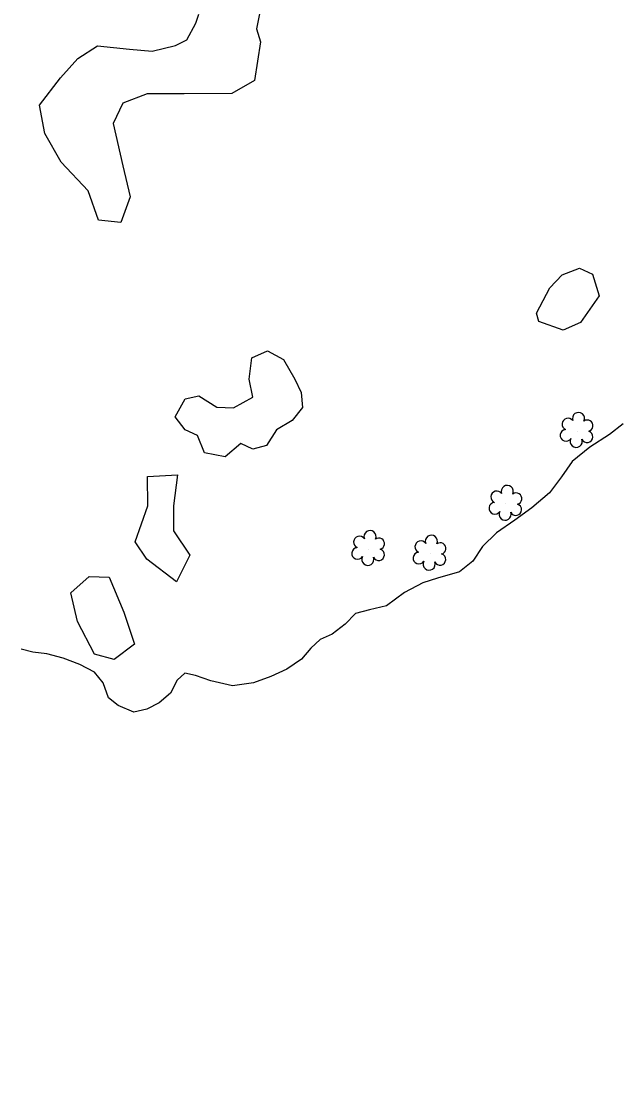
# Model space of a CAD drawing. Extents: x 3040896 to 3051146, y 687568 to 732976.
# Drawn here: x 3044124.9 to 3044222.1, y 721840.9 to 722015.1 of the extents above; entities that cross this region are included whole.
import ezdxf

# ---------------------------------------------------------------- set-up
doc = ezdxf.new("R2010")
doc.units = 0
for name, color, linetype in [('Exist Horizontal Alignment', 7, 'Continuous'), ('Exist Hydro Stream or Body of Water', 7, 'Continuous'), ('Exist Other Culture Area Outline', 7, 'Continuous'), ('Exist Right of Way Line', 7, 'Continuous'), ('Exist Vegetation Hedge Row', 7, 'Continuous'), ('Exist Vegetation Shrub CELL', 7, 'Continuous'), ('Exist Vegetation Woods Line', 7, 'Continuous')]:
    doc.layers.add(name, color=color, linetype=linetype)

msp = doc.modelspace()

# ---------------------------------------------------------------- linework, layer by layer
at = {"layer": 'Exist Horizontal Alignment'}
msp.add_arc((3047143.48, 722946.48), 3274.36, 179.82749, 209.6925, dxfattribs=at)
at = {"layer": 'Exist Hydro Stream or Body of Water'}
msp.add_lwpolyline([(3044223.18, 721949.38), (3044220.91, 721947.63), (3044217.73, 721945.61), (3044214.84, 721943.26), (3044213.1, 721940.76), (3044211.13, 721938.16), (3044208.26, 721935.71), (3044205.46, 721933.69), (3044202.49, 721931.62), (3044200.18, 721929.4), (3044198.63, 721926.96), (3044196.46, 721925.22), (3044192.87, 721924.19), (3044190.48, 721923.44), (3044187.48, 721921.87), (3044184.53, 721919.72), (3044181.74, 721919.04), (3044179.49, 721918.42), (3044177.8, 721916.69), (3044175.67, 721915.09), (3044173.71, 721914.18), (3044172.2, 721912.79), (3044170.64, 721910.99), (3044168.28, 721909.38), (3044165.66, 721908.19), (3044162.81, 721907.15), (3044159.39, 721906.63), (3044155.89, 721907.45), (3044153.35, 721908.3), (3044151.64, 721908.7), (3044150.36, 721907.55), (3044149.26, 721905.43), (3044147.43, 721903.86), (3044145.44, 721902.86), (3044143.29, 721902.34), (3044140.75, 721903.41), (3044139.19, 721904.66), (3044138.27, 721907.14), (3044136.89, 721908.89), (3044134.51, 721910.1), (3044131.78, 721911.13), (3044129.09, 721911.88), (3044126.84, 721912.11), (3044124.91, 721912.65)], dxfattribs=at)
at = {"layer": 'Exist Other Culture Area Outline'}
for radius, start in [(3240.36, 197.70516), (3252.36, 197.73358)]:
    msp.add_arc((3047143.48, 722946.48), radius, start, 209.6925, dxfattribs=at)
at = {"layer": 'Exist Right of Way Line'}
for radius in [3324.36, 3224.36]:
    msp.add_arc((3047143.48, 722946.48), radius, 179.82749, 209.6925, dxfattribs=at)
at = {"layer": 'Exist Vegetation Hedge Row'}
for points in [[(3044164.15, 722017.93), (3044163.3, 722013.84), (3044163.96, 722011.72), (3044162.98, 722005.41), (3044159.3, 722003.28), (3044151.5, 722003.24), (3044145.47, 722003.27), (3044141.51, 722001.72), (3044139.91, 721998.39), (3044141.5, 721991.5), (3044142.71, 721986.45), (3044141.2, 721982.27), (3044137.51, 721982.62), (3044135.84, 721987.44), (3044131.46, 721992.11), (3044128.77, 721996.79), (3044127.89, 722001.37), (3044131.34, 722005.84), (3044134.14, 722009.01), (3044137.36, 722011.1), (3044142.61, 722010.52), (3044146.31, 722010.19), (3044150.1, 722011.11), (3044151.93, 722012.06), (3044153.44, 722014.79), (3044153.92, 722016.23)], [(3044169.58, 721956.71), (3044170.62, 721954.49), (3044170.84, 721952.08), (3044169.16, 721949.95), (3044166.59, 721948.39), (3044164.97, 721945.88), (3044162.7, 721945.24), (3044160.75, 721946.18), (3044158.23, 721943.99), (3044154.86, 721944.69), (3044153.71, 721947.51), (3044151.67, 721948.42), (3044150.06, 721950.52)], [(3044150.42, 721941.08), (3044149.77, 721936.02), (3044149.76, 721931.92), (3044152.43, 721927.98), (3044150.26, 721923.59), (3044145.41, 721927.31), (3044143.53, 721930.16), (3044145.59, 721936.02), (3044145.53, 721940.8), (3044150.42, 721941.08)], [(3044139.3, 721924.39), (3044141.65, 721918.68), (3044143.42, 721913.44), (3044140.11, 721910.96), (3044136.86, 721911.81), (3044134.09, 721917.12), (3044133.01, 721921.82), (3044136.01, 721924.47), (3044139.3, 721924.39)]]:
    msp.add_lwpolyline(points, dxfattribs=at)
at = {"layer": 'Exist Vegetation Shrub CELL'}
for p, q in [((3044215.64, 721948.22), (3044215.64, 721948.22)), ((3044204.02, 721936.32), (3044204.02, 721936.32)), ((3044181.62, 721928.96), (3044181.62, 721928.96)), ((3044191.64, 721928.19), (3044191.64, 721928.19))]:
    msp.add_line(p, q, dxfattribs=at)
for centre, radius, start, end in [((3044215.87, 721950.26), 0.99, 334.8391, 200.4717), ((3044214.16, 721949.35), 0.968, 35.8908, 245.4216), ((3044217.31, 721949.09), 0.929, 284.4567, 126.0861), ((3044213.84, 721947.52), 0.955, 95.1099, 327.9534), ((3044217.27, 721947.29), 0.937, 204.9913, 73.4601), ((3044215.51, 721946.54), 0.984, 151.2797, 21.387), ((3044204.25, 721938.36), 0.99, 334.8391, 200.4717), ((3044202.54, 721937.45), 0.968, 35.8908, 245.4216), ((3044205.69, 721937.19), 0.929, 284.4567, 126.0861), ((3044202.22, 721935.62), 0.955, 95.1099, 327.9534), ((3044205.66, 721935.39), 0.937, 204.9913, 73.4601), ((3044203.89, 721934.64), 0.984, 151.2797, 21.387), ((3044181.85, 721931), 0.99, 334.8391, 200.4717), ((3044180.14, 721930.08), 0.968, 35.8908, 245.4216), ((3044183.29, 721929.82), 0.929, 284.4567, 126.0861), ((3044190.15, 721929.31), 0.968, 35.8908, 245.4216), ((3044191.86, 721930.23), 0.99, 334.8391, 200.4717), ((3044179.82, 721928.25), 0.955, 95.1099, 327.9534), ((3044183.26, 721928.03), 0.937, 204.9913, 73.4601), ((3044189.83, 721927.48), 0.955, 95.1099, 327.9534), ((3044193.31, 721929.05), 0.929, 284.4567, 126.0861), ((3044181.49, 721927.27), 0.984, 151.2797, 21.387), ((3044191.51, 721926.5), 0.984, 151.2797, 21.387), ((3044193.27, 721927.26), 0.937, 204.9913, 73.4601)]:
    msp.add_arc(centre, radius, start, end, dxfattribs=at)
at = {"layer": 'Exist Vegetation Woods Line'}
for points in [[(3044209.03, 721967.44), (3044211.21, 721971.61), (3044213.21, 721973.7), (3044216.02, 721974.82), (3044218.17, 721973.82), (3044219.23, 721970.31), (3044216.19, 721965.95), (3044213.38, 721964.7), (3044209.4, 721966.07), (3044209.03, 721967.44)], [(3044150.06, 721950.52), (3044151.7, 721953.49), (3044153.89, 721953.94), (3044156.85, 721952.1), (3044159.57, 721951.98), (3044162.75, 721953.74), (3044162.14, 721956.68), (3044162.58, 721960.18), (3044165.12, 721961.32), (3044167.74, 721959.87), (3044169.58, 721956.71)]]:
    msp.add_lwpolyline(points, dxfattribs=at)

doc.saveas('drawing.dxf')
